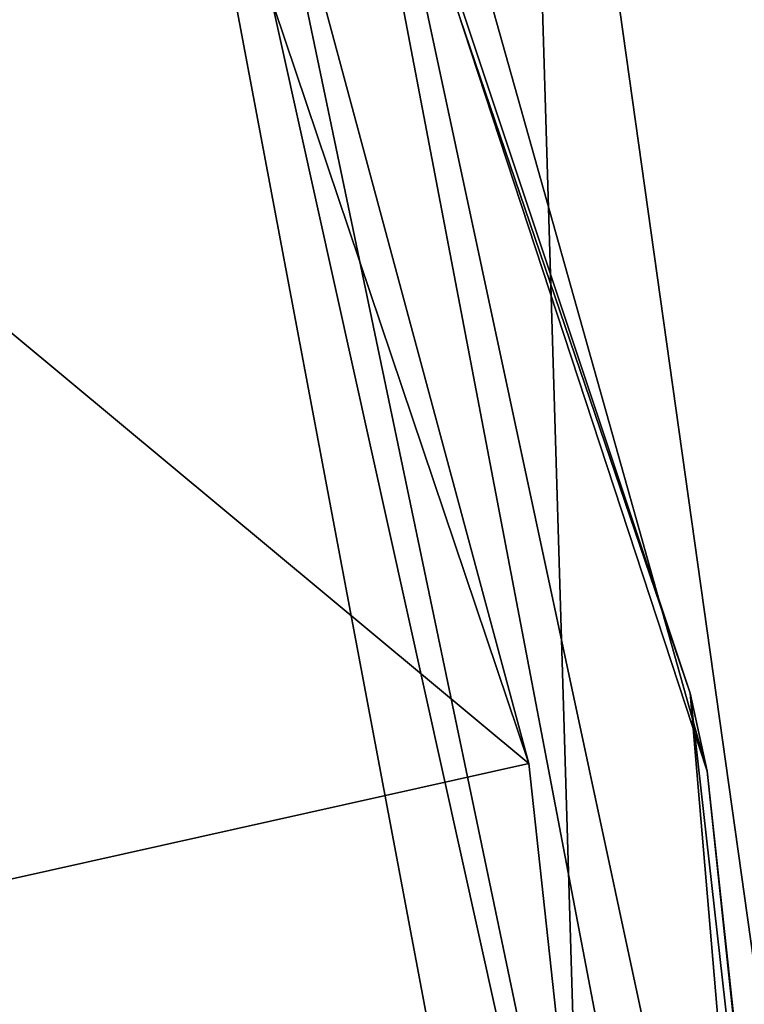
# Model space of a CAD drawing. Header units: millimetres. Extents: x -185 to 185, y -678 to 20.
# Tile 379 of 474: x -4.04 to -2.78, y -38.86 to -37.15. Entities that reach past the tile are written whole.
import ezdxf

# ---------------------------------------------------------------- set-up
doc = ezdxf.new("R2010")
doc.units = ezdxf.units.MM
doc.header["$LTSCALE"] = 65.185185
for name, color, linetype in [('362', 7, 'CONTINUOUS'), ('446', 7, 'CONTINUOUS'), ('448', 7, 'CONTINUOUS'), ('449', 7, 'CONTINUOUS'), ('450', 7, 'CONTINUOUS'), ('451', 7, 'CONTINUOUS')]:
    doc.layers.add(name, color=color, linetype=linetype)

msp = doc.modelspace()

# ---------------------------------------------------------------- linework, layer by layer
at = {"layer": '362', "linetype": 'Continuous'}
for points in [[(-2, -74.7, 19.85), (-2, 0, 19.85), (-4.0571, -6.3535, 19.0337), (-2, -74.7, 19.85)], [(-2, -74.7, 19.85), (-4.0571, -6.3535, 19.0337), (-4.1213, -74.7, 18.9713), (-2, -74.7, 19.85)]]:
    msp.add_3dface(points, dxfattribs=at)
at = {"layer": '446', "linetype": 'Continuous'}
for points in [[(-3.1547, -38.4462, -13.9456), (-5.9224, -36.1409, -14.5186), (-4.2033, -35.3317, -14.5211), (-3.1547, -38.4462, -13.9456)], [(-5.0091, -38.8602, -13.9443), (-5.9224, -36.1409, -14.5186), (-3.1547, -38.4462, -13.9456), (-5.0091, -38.8602, -13.9443)], [(-2.8001, -41.7104, -13.3424), (-5.0091, -38.8602, -13.9443), (-3.1547, -38.4462, -13.9456), (-2.8001, -41.7104, -13.3424)], [(-2.8001, -41.7104, -13.3424), (-4.7001, -41.7104, -13.3424), (-5.0091, -38.8602, -13.9443), (-2.8001, -41.7104, -13.3424)]]:
    msp.add_3dface(points, dxfattribs=at)
at = {"layer": '448', "linetype": 'Continuous'}
for points in [[(-3.9522, -35.1598, -14.2252), (-2.5879, -41.6923, -13.2563), (-4.0198, -35.2307, -14.4377), (-3.9522, -35.1598, -14.2252)], [(-2.5879, -41.6923, -13.2563), (-3.9522, -35.1598, -14.2252), (-2.8745, -38.3238, -13.6512), (-2.5879, -41.6923, -13.2563)], [(-3.1547, -38.4462, -13.9456), (-4.2033, -35.3317, -14.5211), (-4.0198, -35.2307, -14.4377), (-3.1547, -38.4462, -13.9456)], [(-2.5879, -41.6923, -13.2563), (-2.8001, -41.7104, -13.3424), (-4.0198, -35.2307, -14.4377), (-2.5879, -41.6923, -13.2563)], [(-2.8001, -41.7104, -13.3424), (-3.1547, -38.4462, -13.9456), (-4.0198, -35.2307, -14.4377), (-2.8001, -41.7104, -13.3424)], [(-2.5001, -41.6503, -13.0482), (-2.5879, -41.6923, -13.2563), (-2.8745, -38.3238, -13.6512), (-2.5001, -41.6503, -13.0482)]]:
    msp.add_3dface(points, dxfattribs=at)
at = {"layer": '449', "linetype": 'Continuous'}
for points in [[(-2.8745, -38.3238, -13.6512), (-3.9522, -35.1598, -14.2252), (-3.8636, -35.3533, -10.15), (-2.8745, -38.3238, -13.6512)], [(-2.8447, -38.4596, -6.65), (-2.8745, -38.3238, -13.6512), (-3.8636, -35.3533, -10.15), (-2.8447, -38.4596, -6.65)], [(-3.8636, -35.3533, -6.65), (-2.8447, -38.4596, -6.65), (-3.8636, -35.3533, -10.15), (-3.8636, -35.3533, -6.65)], [(-2.5001, -41.6503, -13.0482), (-2.8745, -38.3238, -13.6512), (-2.8447, -38.4596, -6.65), (-2.5001, -41.6503, -13.0482)], [(-2.5, -41.7104, -6.65), (-2.5001, -41.6503, -13.0482), (-2.8447, -38.4596, -6.65), (-2.5, -41.7104, -6.65)]]:
    msp.add_3dface(points, dxfattribs=at)
at = {"layer": '450', "linetype": 'Continuous'}
for points in [[(-2.8447, -38.4596, -6.65), (-3.8636, -35.3533, -6.65), (-3.7001, -35.4145, -6.3198), (-2.8447, -38.4596, -6.65)], [(-2.3536, -41.7104, -6.2964), (-2.5, -41.7104, -6.65), (-3.7001, -35.4145, -6.3198), (-2.3536, -41.7104, -6.2964)], [(-2.5, -41.7104, -6.65), (-2.8447, -38.4596, -6.65), (-3.7001, -35.4145, -6.3198), (-2.5, -41.7104, -6.65)], [(-3.2122, -35.6013, -6.15), (-2.3536, -41.7104, -6.2964), (-3.7001, -35.4145, -6.3198), (-3.2122, -35.6013, -6.15)], [(-2.306, -38.5963, -6.15), (-2.3536, -41.7104, -6.2964), (-3.2122, -35.6013, -6.15), (-2.306, -38.5963, -6.15)]]:
    msp.add_3dface(points, dxfattribs=at)
at = {"layer": '451', "linetype": 'Continuous'}
msp.add_3dface([(-2.306, -38.5963, -6.15), (-3.2122, -35.6013, -6.15), (-2.2579, -36.3018, -6.15), (-2.306, -38.5963, -6.15)], dxfattribs=at)

doc.saveas('drawing.dxf')
